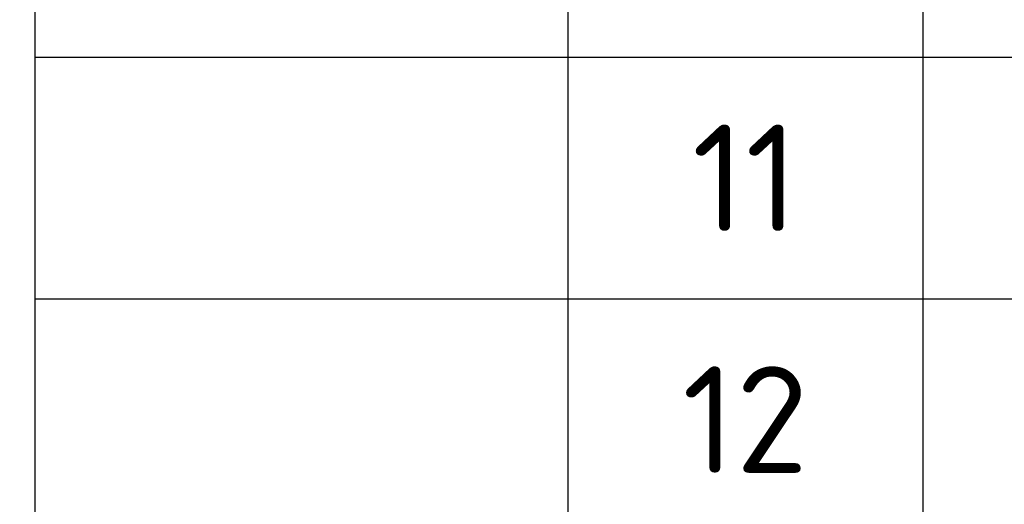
# Model space of a CAD drawing. Header units: millimetres. Extents: x 363306 to 7757304, y 1022887 to 1207196.
# Tile 728 of 1056: x 2438585 to 2441203, y 1061737 to 1063025. Entities that reach past the tile are written whole.
import ezdxf

# ---------------------------------------------------------------- set-up
doc = ezdxf.new("R2010")
doc.units = ezdxf.units.MM
doc.layers.add('(002) Рамка', color=7, linetype='Continuous')
doc.styles.add('iso', font='isocpeur.TTF')
doc.styles.get("Standard").update_dxf_attribs({"font": 'isocpeui.ttf'})
doc.styles.add('WMF-Times New Roman0', font='times.ttf')

# ---------------------------------------------------------------- blocks, each defined once
blk = doc.blocks.new('dhyjfyuk')
at = {"insert": (4415422, -1193420), "char_height": 1400, "width": 60812.6, "attachment_point": 4, "style": 'WMF-Times New Roman0'}
blk.add_mtext('\\pi924.63548;{\\fISOCPEUR|b0|i1|c0|p34;Samarqand viloyati Toyloq tumani "\\fISOCPEUR|b0|i1|c204|p34;Хо\\fISOCPEUR|b0|i1|c0|p34;n\\fISOCPEUR|b0|i1|c204|p34;с\\fISOCPEUR|b0|i1|c0|p34;h\\fISOCPEUR|b0|i1|c204|p34;о\\fISOCPEUR|b0|i1|c0|p34;rb\\fISOCPEUR|b0|i1|c204|p34;о\\fISOCPEUR|b0|i1|c0|p34;g\'" \\fISOCPEUR|b0|i1|c204|p34;М\\fISOCPEUR|b0|i1|c0|p34;FY dagi 11-son \\P\\pi16770.62033;maktabni rekonstruksiya qilish. \\P\\pi11200.3173;(360 o\'quvchi o\'rinli qo\'shimcha bino qurish).}', dxfattribs=at)
blk = doc.blocks.new('*T2070')
at = {"color": 0, "linetype": 'ByBlock', "lineweight": -2, "transparency": 16777216}
for p, q in [((0, 0), (17476, 0)), ((0, 0), (0, -26598.2)), ((1417, 0), (1417, -26598.2)), ((2361.6, 0), (2361.6, -26598.2)), ((6140.2, 0), (6140.2, -15290.8)), ((7557.2, 0), (7557.2, -15290.8)), ((8690.7, 0), (8690.7, -17217.9)), ((13697.4, 0), (13697.4, -26598.2)), ((17476, 0), (17476, -26598.2)), ((8690.7, -566.8), (13697.4, -566.8)), ((10107.7, -566.8), (10107.7, -17217.9)), ((11997, -566.8), (11997, -26598.2)), ((0, -1133.6), (17476, -1133.6)), ((0, -1775.9), (11997, -1775.9)), ((13697.4, -1775.9), (17476, -1775.9)), ((0, -2443.6), (11997, -2443.6)), ((13697.4, -2443.6), (17476, -2443.6)), ((0, -3086), (11997, -3086)), ((13697.4, -3086), (17476, -3086)), ((0, -3728.3), (11997, -3728.3)), ((13697.4, -3728.3), (17476, -3728.3)), ((0, -4370.7), (11997, -4370.7)), ((13697.4, -4370.7), (17476, -4370.7)), ((0, -5013.1), (11997, -5013.1)), ((13697.4, -5013.1), (17476, -5013.1)), ((0, -5655.4), (11997, -5655.4)), ((13697.4, -5655.4), (17476, -5655.4)), ((0, -6297.8), (11997, -6297.8)), ((13697.4, -6297.8), (17476, -6297.8)), ((0, -6940.1), (11997, -6940.1)), ((13697.4, -6940.1), (17476, -6940.1)), ((0, -7582.5), (11997, -7582.5)), ((13697.4, -7582.5), (17476, -7582.5)), ((0, -8224.9), (11997, -8224.9)), ((13697.4, -8224.9), (17476, -8224.9)), ((0, -8867.2), (11997, -8867.2)), ((13697.4, -8867.2), (17476, -8867.2)), ((0, -9509.6), (11997, -9509.6)), ((13697.4, -9509.6), (17476, -9509.6)), ((0, -10151.9), (11997, -10151.9)), ((13697.4, -10151.9), (17476, -10151.9)), ((0, -10794.3), (11997, -10794.3)), ((13697.4, -10794.3), (17476, -10794.3)), ((0, -11436.7), (11997, -11436.7)), ((13697.4, -11436.7), (17476, -11436.7)), ((0, -12079), (11997, -12079)), ((13697.4, -12079), (17476, -12079)), ((0, -12721.4), (11997, -12721.4)), ((13697.4, -12721.4), (17476, -12721.4)), ((0, -13363.7), (11997, -13363.7)), ((13697.4, -13363.7), (17476, -13363.7)), ((0, -14006.1), (11997, -14006.1)), ((13697.4, -14006.1), (17476, -14006.1)), ((0, -14648.5), (11997, -14648.5)), ((13697.4, -14648.5), (17476, -14648.5)), ((0, -15290.8), (11997, -15290.8)), ((13697.4, -15290.8), (17476, -15290.8)), ((0, -15933.2), (11997, -15933.2)), ((6140.2, -15933.2), (6140.2, -16575.5)), ((7557.2, -15933.2), (7557.2, -16575.5)), ((13697.4, -15933.2), (17476, -15933.2)), ((0, -16575.5), (11997, -16575.5)), ((13697.4, -16575.5), (17476, -16575.5)), ((0, -17217.9), (17476, -17217.9)), ((0, -17860.3), (17476, -17860.3)), ((10107.7, -17860.3), (10107.7, -24283.9)), ((0, -18502.6), (17476, -18502.6)), ((0, -19145), (17476, -19145)), ((0, -19787.3), (17476, -19787.3)), ((0, -20429.7), (17476, -20429.7)), ((0, -21072.1), (17476, -21072.1)), ((0, -21714.4), (17476, -21714.4)), ((0, -22356.8), (17476, -22356.8)), ((0, -22999.1), (17476, -22999.1)), ((0, -23641.5), (17476, -23641.5)), ((0, -24283.9), (17476, -24283.9)), ((0, -24926.2), (17476, -24926.2)), ((10107.7, -24926.2), (10107.7, -26598.2)), ((0, -25568.6), (17476, -25568.6)), ((0, -26598.2), (17476, -26598.2))]:
    blk.add_line(p, q, dxfattribs=at)
at = {"color": 0, "transparency": 16777216, "attachment_point": 5, "style": 'iso'}
for s, insert, char_height, width in [('Масса кг', (11194.1, -283.4), 283.39, 4817.698), ('{\\T0.8;Марка издел.}', (708.5, -566.8), 283.394, 1228.041), ('{\\T0.8;Длина} мм', (6848.7, -566.8), 283.394, 1228.041), ('{\\W0.7;Кол-во} шт.', (8124, -566.8), 283.394, 944.647), ('Сечение, мм', (4250.9, -566.8), 283.394, 3589.657), ('Примечание', (15586.7, -566.8), 283.39, 3589.657), ('{\\T0.9;Поз.}№', (1889.3, -566.8), 283.394, 755.717), ('1 дет.', (9399.2, -850.2), 283.39, 1228.041), ('Всех  ', (11052.4, -850.2), 283.39, 1700.364), ('Марки', (12847.2, -850.2), 283.39, 1511.435), ('{\\fISOCPEUR|b0|i0|c204|p34;\\H1.3333x;\\C256;□\\fISOCPEUR|b0|i1|c204|p34;\\H0.75x;60х40х3}', (4250.9, -1454.8), 283.394, 3589.657), ('1', (1889.3, -1454.8), 283.4, 755.717), ('1000', (6848.7, -1454.8), 283.39, 1228.041), ('510', (8124, -1454.8), 283.39, 944.647), ('4.25', (9399.2, -1454.8), 283.39, 1228.041), ('2167.50', (11052.4, -1454.8), 283.39, 1700.364), ('{\\W0.8;\\T0.95;С245 ГОСТ 30245-2003}', (15586.7, -1454.8), 283.394, 3589.657), ('Стропила', (708.5, -1454.8), 188.93, 1228.041), ('Диагональная нога', (708.5, -2109.8), 179.483, 1228.041), ('{\\fISOCPEUR|b0|i0|c204|p34;\\H1.3333x;\\C256;□\\fISOCPEUR|b0|i1|c204|p34;\\H0.75x;60х40х3}', (4250.9, -2109.8), 283.394, 3589.657), ('2', (1889.3, -2109.8), 283.4, 755.717), ('1000', (6848.7, -2109.8), 283.39, 1228.041), ('51', (8124, -2109.8), 283.39, 944.647), ('4.25', (9399.2, -2109.8), 283.39, 1228.041), ('216.75', (11052.4, -2109.8), 283.39, 1700.364), ('{\\W0.8;\\T0.95;С245 ГОСТ 30245-2003}', (15586.7, -2109.8), 283.394, 3589.657), ('{\\fISOCPEUR|b0|i0|c204|p34;\\H1.3333x;\\C256;□\\fISOCPEUR|b0|i1|c204|p34;\\H0.75x;80х80х3}', (4250.9, -2764.8), 283.394, 3589.657), ('3', (1889.3, -2764.8), 283.4, 755.717), ('1000', (6848.7, -2764.8), 283.39, 1228.041), ('53', (8124, -2764.8), 283.39, 944.647), ('7.07', (9399.2, -2764.8), 283.39, 1228.041), ('374.71', (11052.4, -2764.8), 283.39, 1700.364), ('Прогон-1', (708.5, -2764.8), 207.82, 1228.041), ('{\\W0.8;\\T0.95;С245 ГОСТ 30245-2003}', (15586.7, -2764.8), 283.394, 3589.657), ('{\\fISOCPEUR|b0|i0|c204|p34;\\H1.3333x;\\C256;□\\fISOCPEUR|b0|i1|c204|p34;\\H0.75x;60х60х4}', (4250.9, -3407.2), 283.394, 3589.657), ('4', (1889.3, -3407.2), 283.4, 755.717), ('1000', (6848.7, -3407.2), 283.39, 1228.041), ('63', (8124, -3407.2), 283.39, 944.647), ('6.71', (9399.2, -3407.2), 283.39, 1228.041), ('422.73', (11052.4, -3407.2), 283.39, 1700.364), ('{\\W0.8;\\T0.95;С245 ГОСТ 30245-2003}', (15586.7, -3407.2), 283.394, 3589.657), ('Прогон-2', (708.5, -3407.2), 207.82, 1228.041), ('{\\fISOCPEUR|b0|i0|c204|p34;\\H1.3333x;\\C256;□\\fISOCPEUR|b0|i1|c204|p34;\\H0.75x;80х80х3}', (4250.9, -4049.5), 283.394, 3589.657), ('5', (1889.3, -4049.5), 283.4, 755.717), ('2480', (6848.7, -4049.5), 283.39, 1228.041), ('6', (8124, -4049.5), 283.4, 944.647), ('17.53', (9399.2, -4049.5), 283.39, 1228.041), ('105.20', (11052.4, -4049.5), 283.39, 1700.364), ('Стойка-1', (708.5, -4049.5), 207.82, 1228.041), ('{\\W0.8;\\T0.95;С245 ГОСТ 30245-2003}', (15586.7, -4049.5), 283.394, 3589.657), ('{\\fISOCPEUR|b0|i0|c204|p34;\\H1.3333x;\\C256;□\\fISOCPEUR|b0|i1|c204|p34;\\H0.75x;80х80х3}', (4250.9, -4691.9), 283.394, 3589.657), ('6', (1889.3, -4691.9), 283.4, 755.717), ('1860', (6848.7, -4691.9), 283.39, 1228.041), ('18', (8124, -4691.9), 283.39, 944.647), ('13.15', (9399.2, -4691.9), 283.39, 1228.041), ('236.70', (11052.4, -4691.9), 283.39, 1700.364), ('Стойка-2', (708.5, -4691.9), 198.38, 1228.041), ('{\\W0.8;\\T0.95;С245 ГОСТ 30245-2003}', (15586.7, -4691.9), 283.394, 3589.657), ('{\\fISOCPEUR|b0|i0|c204|p34;\\H1.3333x;\\C256;□\\fISOCPEUR|b0|i1|c204|p34;\\H0.75x;60х60х4}', (4250.9, -5334.2), 283.394, 3589.657), ('7', (1889.3, -5334.2), 283.4, 755.717), ('1240', (6848.7, -5334.2), 283.39, 1228.041), ('24', (8124, -5334.2), 283.39, 944.647), ('8.32', (9399.2, -5334.2), 283.39, 1228.041), ('199.69', (11052.4, -5334.2), 283.39, 1700.364), ('Стойка-3', (708.5, -5334.2), 198.38, 1228.041), ('{\\W0.8;\\T0.95;С245 ГОСТ 30245-2003}', (15586.7, -5334.2), 283.394, 3589.657), ('{\\fISOCPEUR|b0|i0|c204|p34;\\H1.3333x;\\C256;□\\fISOCPEUR|b0|i1|c204|p34;\\H0.75x;60х40х3}', (4250.9, -5976.6), 283.394, 3589.657), ('8', (1889.3, -5976.6), 283.4, 755.717), ('640', (6848.7, -5976.6), 283.39, 1228.041), ('80', (8124, -5976.6), 283.39, 944.647), ('2.72', (9399.2, -5976.6), 283.39, 1228.041), ('217.60', (11052.4, -5976.6), 283.39, 1700.364), ('{\\W0.8;\\T0.95;С245 ГОСТ 30245-2003}', (15586.7, -5976.6), 283.394, 3589.657), ('Раскос', (708.5, -5976.6), 207.82, 1228.041), ('{\\fISOCPEUR|b0|i0|c204|p34;\\H1.3333x;\\C256;□\\fISOCPEUR|b0|i1|c204|p34;\\H0.75x;80х40х3}', (4250.9, -6619), 283.394, 3589.657), ('9', (1889.3, -6619), 283.4, 755.717), ('860', (6848.7, -6619), 283.39, 1228.041), ('40', (8124, -6619), 283.39, 944.647), ('4.46', (9399.2, -6619), 283.39, 1228.041), ('178.54', (11052.4, -6619), 283.39, 1700.364), ('Лежен', (708.5, -6619), 207.82, 1228.041), ('{\\W0.8;\\T0.95;С245 ГОСТ 30245-2003}', (15586.7, -6619), 283.394, 3589.657), ('10', (1889.3, -7261.3), 283.39, 755.717), ('100', (6848.7, -7261.3), 283.39, 1228.041), ('160', (8124, -7261.3), 283.39, 944.647), ('0.24', (9399.2, -7261.3), 283.39, 1228.041), ('38.72', (11052.4, -7261.3), 283.39, 1700.364), ('{\\C256;\\c0; ∟40 x4}', (4250.9, -7261.3), 283.394, 3589.657), ('{\\W0.8;\\T0.95;С245 ГОСТ 8509-93}', (15586.7, -7261.3), 283.394, 3589.657), ('Детал', (708.5, -7261.3), 207.82, 1228.041), ('{\\fISOCPEUR|b0|i0|c204|p34;\\H1.3333x;\\C256;□\\fISOCPEUR|b0|i1|c204|p34;\\H0.75x;40х40х2.5}', (4250.9, -7903.7), 283.394, 3589.657), ('560', (6848.7, -7903.7), 283.39, 1228.041), ('93', (8124, -7903.7), 283.39, 944.647), ('1.58', (9399.2, -7903.7), 283.39, 1228.041), ('146.87', (11052.4, -7903.7), 283.39, 1700.364), ('11', (1889.3, -7903.7), 283.39, 755.717), ('Карниз', (708.5, -7903.7), 207.82, 1228.041), ('{\\W0.8;\\T0.95;С245 ГОСТ 30245-2003}', (15586.7, -7903.7), 283.394, 3589.657), ('{\\fISOCPEUR|b0|i0|c204|p34;\\H1.3333x;\\C256;□\\fISOCPEUR|b0|i1|c204|p34;\\H0.75x;40х40х2.5}', (4250.9, -8546), 283.394, 3589.657), ('12', (1889.3, -8546), 283.39, 755.717), ('100', (6848.7, -8546), 283.39, 1228.041), ('93', (8124, -8546), 283.39, 944.647), ('0.28', (9399.2, -8546), 283.39, 1228.041), ('26.23', (11052.4, -8546), 283.39, 1700.364), ('{\\W0.8;\\T0.95;С245 ГОСТ 30245-2003}', (15586.7, -8546), 283.394, 3589.657), ('Карниз', (708.5, -8546), 207.82, 1228.041), ('{\\fISOCPEUR|b0|i0|c204|p34;\\H1.3333x;\\C256;□\\fISOCPEUR|b0|i1|c204|p34;\\H0.75x;40х20х2}', (4250.9, -9188.4), 283.394, 3589.657), ('13', (1889.3, -9188.4), 283.39, 755.717), ('1000', (6848.7, -9188.4), 283.39, 1228.041), ('265', (8124, -9188.4), 283.39, 944.647), ('2.09', (9399.2, -9188.4), 283.39, 1228.041), ('553.85', (11052.4, -9188.4), 283.39, 1700.364), ('5128.03', (12847.2, -9175.7), 283.39, 1511.435), ('Карниз', (708.5, -9188.4), 207.82, 1228.041), ('{\\W0.8;\\T0.95;С245 ГОСТ 8645-68}', (15586.7, -9188.4), 283.394, 3589.657), ('{\\fISOCPEUR|b0|i0|c204|p34;\\H1.3333x;\\C256;□\\fISOCPEUR|b0|i1|c204|p34;\\H0.75x;60х40х3}', (4250.9, -9830.8), 283.394, 3589.657), ('14', (1889.3, -9830.8), 283.39, 755.717), ('3120', (6848.7, -9830.8), 283.39, 1228.041), ('1', (8124, -9830.8), 283.4, 944.647), ('13.26', (9399.2, -9830.8), 283.39, 1228.041), ('13.26', (11052.4, -9830.8), 283.39, 1700.364), ('{\\W0.8;\\T0.95;С245 ГОСТ 30245-2003}', (15586.7, -9830.8), 283.394, 3589.657), ('Связ', (708.5, -9830.8), 207.82, 1228.041), ('{\\fISOCPEUR|b0|i0|c204|p34;\\H1.3333x;\\C256;□\\fISOCPEUR|b0|i1|c204|p34;\\H0.75x;60х40х3}', (4250.9, -10473.1), 283.394, 3589.657), ('15', (1889.3, -10473.1), 283.39, 755.717), ('1440', (6848.7, -10473.1), 283.39, 1228.041), ('2', (8124, -10473.1), 283.4, 944.647), ('6.12', (9399.2, -10473.1), 283.39, 1228.041), ('12.24', (11052.4, -10473.1), 283.39, 1700.364), ('Связ', (708.5, -10473.1), 207.82, 1228.041), ('{\\W0.8;\\T0.95;С245 ГОСТ 30245-2003}', (15586.7, -10473.1), 283.394, 3589.657), ('ГОСТ 19903-74*', (15586.7, -11115.5), 283.394, 3589.657), ('16', (1889.3, -11115.5), 283.39, 755.717), ('-130x6', (4250.9, -11115.5), 283.39, 3589.657), ('100', (6848.7, -11115.5), 283.39, 1228.041), ('166', (8124, -11115.5), 283.39, 944.647), ('0.6123', (9399.2, -11115.5), 283.39, 1228.041), ('101.6418', (11052.4, -11115.5), 283.39, 1700.364), ('Лист-1', (708.5, -11115.5), 236.16, 1228.041), ('ГОСТ 19903-74*', (15586.7, -11757.8), 283.394, 3589.657), ('17', (1889.3, -11757.8), 283.39, 755.717), ('-70x4', (4250.9, -11757.8), 283.39, 3589.657), ('70', (6848.7, -11757.8), 283.39, 1228.041), ('88', (8124, -11757.8), 283.39, 944.647), ('0.1539', (9399.2, -11757.8), 283.39, 1228.041), ('13.5397', (11052.4, -11757.8), 283.39, 1700.364), ('Лист-2', (708.5, -11757.8), 236.16, 1228.041), ('ГОСТ 19903-74*', (15586.7, -12400.2), 283.394, 3589.657), ('18', (1889.3, -12400.2), 283.39, 755.717), ('-150x6', (4250.9, -12400.2), 283.39, 3589.657), ('40', (6848.7, -12400.2), 283.39, 1228.041), ('12', (8124, -12400.2), 283.39, 944.647), ('0.2826', (9399.2, -12400.2), 283.39, 1228.041), ('3.3912', (11052.4, -12400.2), 283.39, 1700.364), ('Лист-3', (708.5, -12400.2), 236.16, 1228.041), ('ГОСТ 19903-74*', (15586.7, -13042.6), 283.394, 3589.657), ('19', (1889.3, -13042.6), 283.39, 755.717), ('-100x6', (4250.9, -13042.6), 283.39, 3589.657), ('100', (6848.7, -13042.6), 283.39, 1228.041), ('48', (8124, -13042.6), 283.39, 944.647), ('0.4710', (9399.2, -13042.6), 283.39, 1228.041), ('22.6080', (11052.4, -13042.6), 283.39, 1700.364), ('Лист-4', (708.5, -13042.6), 236.16, 1228.041), ('20', (1889.3, -13684.9), 283.39, 755.717), ('-80x6', (4250.9, -13684.9), 283.39, 3589.657), ('50', (6848.7, -13684.9), 283.39, 1228.041), ('88', (8124, -13684.9), 283.39, 944.647), ('0.1884', (9399.2, -13684.9), 283.39, 1228.041), ('16.5792', (11052.4, -13684.9), 283.39, 1700.364), ('ГОСТ 19903-74*', (15586.7, -13684.9), 283.394, 3589.657), ('Лист-5', (708.5, -13684.9), 236.16, 1228.041), ('ГОСТ 19903-74*', (15586.7, -14327.3), 283.394, 3589.657), ('21', (1889.3, -14327.3), 283.39, 755.717), ('-160x6', (4250.9, -14327.3), 283.39, 3589.657), ('160', (6848.7, -14327.3), 283.39, 1228.041), ('48', (8124, -14327.3), 283.39, 944.647), ('1.2058', (9399.2, -14327.3), 283.39, 1228.041), ('57.8765', (11052.4, -14327.3), 283.39, 1700.364), ('Лист-6', (708.5, -14327.3), 236.16, 1228.041), ('22', (1889.3, -14969.6), 283.39, 755.717), ('-180x6', (4250.9, -14969.6), 283.39, 3589.657), ('100', (6848.7, -14969.6), 283.39, 1228.041), ('2', (8124, -14969.6), 283.4, 944.647), ('0.8478', (9399.2, -14969.6), 283.39, 1228.041), ('1.6956', (11052.4, -14969.6), 283.39, 1700.364), ('ГОСТ 19903-74*', (15586.7, -14969.6), 283.394, 3589.657), ('Лист-7', (708.5, -14969.6), 236.16, 1228.041), ('88', (9399.2, -15612), 283.39, 1228.041), ('{\\fISOCPEUR|b1|i1|c204|p34;\\L\\C256;Зак. деталь Зд-1}', (5526.2, -15612), 283.394, 6140.204), ('-60x4', (4250.9, -16254.4), 283.39, 3589.657), ('60', (6848.7, -16254.4), 283.39, 1228.041), ('0.1130', (9399.2, -16254.4), 283.39, 1228.041), ('0.1130', (11052.4, -16254.4), 283.39, 1700.364), ('ГОСТ 19903-74*', (15586.7, -16254.4), 283.394, 3589.657), ('1', (1889.3, -16254.4), 283.4, 755.717), ('1', (8124, -16254.4), 283.4, 944.647), ('2', (1889.3, -16896.7), 283.4, 755.717), ('{\\C256;\\c0;Распорный анкер М6х60 мм }', (5526.2, -16896.7), 283.394, 6140.204), ('4', (9399.2, -16896.7), 283.4, 1228.041), ('{\\C256;\\c0;4.9280}', (11052.4, -16896.7), 283.394, 1700.364), ('{\\C256;\\c0;ГОСТ 28778-90}', (15586.7, -16896.7), 283.394, 3589.657), ('{\\C1;Общий расход материалов}', (7179.3, -17539.1), 283.394, 9446.467), ('{\\fISOCPEUR|b0|i0|c204|p34;\\H1.3333x;\\C1;□\\fISOCPEUR|b0|i1|c204|p34;\\H0.75x;80х80х3}', (6234.7, -18181.4), 283.394, 7557.174), ('{\\C1;101.4}', (12847.2, -18181.4), 283.394, 1511.435), ('{\\W0.8;\\T0.95;\\C1;С245 ГОСТ 30245-2003}', (15586.7, -18181.4), 283.394, 3589.657), ('{\\C1;1}', (1889.3, -18181.4), 283.39, 755.717), ('{\\C1;м}', (11052.4, -18181.4), 283.39, 1700.364), ('{\\fISOCPEUR|b0|i0|c204|p34;\\H1.3333x;\\C1;□\\fISOCPEUR|b0|i1|c204|p34;\\H0.75x;80х40х3}', (6234.7, -18823.8), 283.394, 7557.174), ('{\\C1;2}', (1889.3, -18823.8), 283.39, 755.717), ('{\\C1;34.4}', (12847.2, -18823.8), 283.39, 1511.435), ('{\\W0.8;\\T0.95;\\C1;С245 ГОСТ 30245-2003}', (15586.7, -18823.8), 283.394, 3589.657), ('{\\C1;м}', (11052.4, -18823.8), 283.39, 1700.364), ('{\\fISOCPEUR|b0|i0|c204|p34;\\H1.3333x;\\C1;□\\fISOCPEUR|b0|i1|c204|p34;\\H0.75x;60х60х4}', (6234.7, -19466.2), 283.394, 7557.174), ('{\\C1;3}', (1889.3, -19466.2), 283.39, 755.717), ('{\\C1;92.8}', (12847.2, -19466.2), 283.39, 1511.435), ('{\\W0.8;\\T0.95;\\C1;С245 ГОСТ 30245-2003}', (15586.7, -19466.2), 283.394, 3589.657), ('{\\C1;м}', (11052.4, -19466.2), 283.39, 1700.364), ('{\\fISOCPEUR|b0|i0|c204|p34;\\H1.3333x;\\C1;□\\fISOCPEUR|b0|i1|c204|p34;\\H0.75x;60х40х3}', (6234.7, -20108.5), 283.394, 7557.174), ('{\\C1;4}', (1889.3, -20108.5), 283.39, 755.717), ('{\\C1;618.2000}', (12847.2, -20108.5), 283.394, 1511.435), ('{\\W0.8;\\T0.95;\\C1;С245 ГОСТ 30245-2003}', (15586.7, -20108.5), 283.394, 3589.657), ('{\\C1;м}', (11052.4, -20108.5), 283.39, 1700.364), ('{\\fISOCPEUR|b0|i0|c204|p34;\\H1.3333x;\\C1;□\\fISOCPEUR|b0|i1|c204|p34;\\H0.75x;40х40х2.5}', (6234.7, -20750.9), 283.394, 7557.174), ('{\\C1;5}', (1889.3, -20750.9), 283.39, 755.717), ('{\\C1;61.3800}', (12847.2, -20750.9), 283.394, 1511.435), ('{\\W0.8;\\T0.95;\\C1;С245 ГОСТ 30245-2003}', (15586.7, -20750.9), 283.394, 3589.657), ('{\\C1;м}', (11052.4, -20750.9), 283.39, 1700.364), ('{\\fISOCPEUR|b0|i0|c204|p34;\\H1.3333x;\\C1;□\\fISOCPEUR|b0|i1|c204|p34;\\H0.75x;40х20х2}', (6234.7, -21393.2), 283.394, 7557.174), ('{\\C1;6}', (1889.3, -21393.2), 283.39, 755.717), ('{\\C1;265}', (12847.2, -21393.2), 283.39, 1511.435), ('{\\W0.8;\\T0.95;\\C1;С245 ГОСТ 8645-68}', (15586.7, -21393.2), 283.394, 3589.657), ('{\\C1;м}', (11052.4, -21393.2), 283.39, 1700.364), ('{\\C1;7}', (1889.3, -22035.6), 283.39, 755.717), ('{\\C1; ∟40 x4}', (6234.7, -22035.6), 283.394, 7557.174), ('{\\C1;38.7200}', (12847.2, -22035.6), 283.394, 1511.435), ('{\\W0.8;\\T0.95;\\C1;С245 ГОСТ 8509-93}', (15586.7, -22035.6), 283.394, 3589.657), ('{\\C1;кг}', (11052.4, -22035.6), 283.39, 1700.364), ('{\\C1;ГОСТ 19903-74*}', (15586.7, -22678), 283.394, 3589.657), ('{\\C1;8}', (1889.3, -22678), 283.39, 755.717), ('{\\C1;Лист толщина 6 мм}', (6234.7, -22678), 283.394, 7557.174), ('{\\C1;203.8}', (12847.2, -22678), 283.394, 1511.435), ('{\\C1;кг}', (11052.4, -22678), 283.39, 1700.364), ('{\\C1;ГОСТ 19903-74*}', (15586.7, -23320.3), 283.394, 3589.657), ('{\\C1;9}', (1889.3, -23320.3), 283.39, 755.717), ('{\\C1;Лист толщина 4 мм}', (6234.7, -23320.3), 283.394, 7557.174), ('{\\C1;23.5}', (12847.2, -23320.3), 283.39, 1511.435), ('{\\C1;кг}', (11052.4, -23320.3), 283.39, 1700.364), ('{\\C1;10}', (1889.3, -23962.7), 283.39, 755.717), ('{\\C1;Распорный анкер М6х60 мм }', (6234.7, -23962.7), 236.162, 7557.174), ('{\\C1;9.4080}', (12847.2, -23962.7), 283.394, 1511.435), ('{\\C1;ГОСТ 28778-90}', (15586.7, -23962.7), 283.394, 3589.657), ('{\\C1;кг}', (11052.4, -23962.7), 283.39, 1700.364), ('\\A1;{\\C1;222 м\\H0.7x;\\S2^ ;}', (12847.2, -24605), 283.394, 1511.435), ('{\\C1;11}', (1889.3, -24605), 283.39, 755.717), ('{\\C1;Грунтовка  ГФ-021 или  ГФ-0119. Покраска эмалью за два раза}', (7179.3, -24605), 217.269, 9446.467), ('\\A1;{\\C1;м\\H0.7x;\\S3^ ;}', (11052.4, -25247.4), 283.394, 1700.364), ('\\A1;{\\C1;Обрешетка (L\\H0.7x;\\S^ общ.;\\H1.42857x;=2057 м)}', (6234.7, -25247.4), 283.394, 7557.174), ('{\\C1;12}', (1889.3, -25247.4), 283.39, 755.717), ('{\\C1;5.1425}', (12847.2, -25247.4), 283.394, 1511.435), ('{\\C1;Винты самонарезающие с уплотнительной прокладкой 4,8x80}', (6234.7, -26083.4), 283.394, 7557.174), ('{\\C1;13}', (1889.3, -26083.4), 283.39, 755.717), ('{\\C1;3490}', (12847.2, -26083.4), 283.39, 1511.435), ('{\\C1;шт}', (11052.4, -26083.4), 283.39, 1700.364)]:
    blk.add_mtext(s, dxfattribs=dict(at, insert=insert, char_height=char_height, width=width))

msp = doc.modelspace()

# ---------------------------------------------------------------- block references
at = {"layer": '(002) Рамка', "lineweight": 50, "xscale": 0.1999999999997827, "yscale": 0.1999999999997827, "zscale": 0.1999999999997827}
for p in [(1188023.519, 1301882.931), (1230400.444, 1301882.931), (1273008.303, 1301882.931), (1315805.274, 1301882.931), (1360022.596, 1301882.931), (1402721.941, 1301882.931), (1455579.95, 1301882.931), (1497579.95, 1301882.931), (1539579.95, 1301882.931)]:
    msp.add_blockref('dhyjfyuk', p, dxfattribs=at)
msp.add_blockref('*T2070', (2438625.435, 1087209.341, 0))

# ---------------------------------------------------------------- texts
at = {"color": 0, "lineweight": -2, "ltscale": 5, "char_height": 300, "attachment_point": 1, "style": 'iso'}
for s, insert, width in [('\\pi7162.827;{\\fISOCPEUR|b0|i1|c204|p34;Примечание:\\P\\pi0;1. \\C256;Данный лист читать совместно с листами\\C0; КP-21-34\\P2. Горизонтальные сетки СГ-1, СГ-2, СГ-3  устраиваются по длине в стенах и в перегородках, через каждый 600 мм расстояние по высоте.\\P\\C256;3. Стены  выполнить из газоблока изготавливается автоклавным методом D600/ Кладку выполнить с применением однорядной перевязки\\P5.Контроль качества материалов и работ выполнять согласно указаниям КМК 2.01.03-96, КМК 3.03.01-98 и ППР.\\P6. Все внутренние дверные отверстие монтажировать на отм. +2,100.\\P7. Проч-ность клеевого состава или раствора должна обеспечить величину\\Pнормального сцепления не менее 1,2 кгс/см².}', (1058315.855, 1065292.541, 0), 19769.395), ('\\pi7162.827;{\\fISOCPEUR|b0|i1|c204|p34;Примечание:\\P\\pi0;1. \\C256;Данный лист читать совместно с листами\\C0; КP- \\P2. Горизонтальные сетки СГ-1, СГ-2, СГ-3  устраиваются по длине в стенах и в перегородках, через каждый 600 мм расстояние по высоте.\\P\\C256;3. Стены  выполнить из газоблока изготавливается автоклавным методом D600/\\PКладку выполнить с применением однорядной перевязки\\P5.Контроль качества материалов и работ выполнять согласно указаниям КМК 2.01.03-19, \\PКМК 3.03.01-98 и ППР.\\P6. Все внутренние дверные отверстие монтажировать на отм. +2,100.\\P7. Прочность клеевого состава или раствора должна обеспечить величину нормального сцепления не менее 1,2 кгс/см².}', (1103238.903, 1065075.451, 0), 19984.83788), ('\\pi7162.827;{\\fISOCPEUR|b0|i1|c204|p34;Примечание:\\P\\pi0;1. \\C256;Данный лист читать совместно с листами\\C0; КP- \\P2. Горизонтальные сетки СГ-1, СГ-2, СГ-3  устраиваются по длине в стенах и в перегородках, через каждый 600 мм расстояние по высоте.\\P\\C256;3. Стены  выполнить из газоблока изготавливается автоклавным методом D600/\\PКладку выполнить с применением однорядной перевязки\\P5.Контроль качества материалов и работ выполнять согласно указаниям КМК 2.01.03-19, \\PКМК 3.03.01-98 и ППР.\\P6. Все внутренние дверные отверстие монтажировать на отм. +2,100.\\P7. Прочность клеевого состава или раствора должна обеспечить величину нормального сцепления не менее 1,2 кгс/см².}', (1238238.903, 1065075.451, 0), 19984.83788), ('\\pi7162.827;{\\fISOCPEUR|b0|i1|c204|p34;Примечание:\\P\\pi0;1. \\C256;Данный лист читать совместно с листами\\C0; КP- \\P2. Горизонтальные сетки СГ-1, СГ-2, СГ-3  устраиваются по длине в стенах и в перегородках, через каждый 600 мм расстояние по высоте.\\P\\C256;3. Стены  выполнить из газоблока изготавливается автоклавным методом D600/\\PКладку выполнить с применением однорядной перевязки\\P5.Контроль качества материалов и работ выполнять согласно указаниям КМК 2.01.03-19, \\PКМК 3.03.01-98 и ППР.\\P6. Все внутренние дверные отверстие монтажировать на отм. +2,100.\\P7. Прочность клеевого состава или раствора должна обеспечить величину нормального сцепления не менее 1,2 кгс/см².}', (1283240.914, 1065062.069, 0), 19984.83788), ('\\pi7162.827;{\\fISOCPEUR|b0|i1|c204|p34;Примечание:\\P\\pi0;1. \\C256;Данный лист читать совместно с листами\\C0; КP-21-34\\P2. Горизонтальные сетки СГ-1, СГ-2, СГ-3  устраиваются по длине в стенах и в перегородках, через каждый 600 мм расстояние по высоте.\\P\\C256;3. Стены  выполнить из газоблока изготавливается автоклавным методом D600/ Кладку выполнить с применением однорядной перевязки\\P5.Контроль качества материалов и работ выполнять согласно указаниям КМК 2.01.03-96, КМК 3.03.01-98 и ППР.\\P6. Все внутренние дверные отверстие монтажировать на отм. +2,100.\\P7. Проч-ность клеевого состава или раствора должна обеспечить величину\\Pнормального сцепления не менее 1,2 кгс/см².}', (923057.414, 1064990.331), 20475.63473), ('\\pi7162.827;{\\fISOCPEUR|b0|i1|c204|p34;Примечание:\\P\\pi0;1. \\C256;Данный лист читать совместно с листами\\C0; КP-21-34\\P2. Горизонтальные сетки СГ-1, СГ-2, СГ-3  устраиваются по длине в стенах и в перегородках, через каждый 600 мм расстояние по высоте.\\P\\C256;3. Стены  выполнить из газоблока изготавливается автоклавным методом D600/ Кладку выполнить с применением однорядной перевязки\\P5.Контроль качества материалов и работ выполнять согласно указаниям КМК 2.01.03-96, КМК 3.03.01-98 и ППР.\\P6. Все внутренние дверные отверстие монтажировать на отм. +2,100.\\P7. Проч-ность клеевого состава или раствора должна обеспечить величину\\Pнормального сцепления не менее 1,2 кгс/см².}', (968057.414, 1064990.331), 20475.63473), ('\\pi7162.827;{\\fISOCPEUR|b0|i1|c204|p34;Примечание:\\P\\pi0;1. \\C256;Данный лист читать совместно с листами\\C0; КP-21-34\\P2. Горизонтальные сетки СГ-1, СГ-2, СГ-3  устраиваются по длине в стенах и в перегородках, через каждый 600 мм расстояние по высоте.\\P\\C256;3. Стены  выполнить из газоблока изготавливается автоклавным методом D600/ Кладку выполнить с применением однорядной перевязки\\P5.Контроль качества материалов и работ выполнять согласно указаниям КМК 2.01.03-96, КМК 3.03.01-98 и ППР.\\P6. Все внутренние дверные отверстие монтажировать на отм. +2,100.\\P7. Проч-ность клеевого состава или раствора должна обеспечить величину\\Pнормального сцепления не менее 1,2 кгс/см².}', (1013057.414, 1064990.331), 20475.63473)]:
    msp.add_mtext(s, dxfattribs=dict(at, insert=insert, width=width))
at = {"insert": (2301686.862, 1064689.016, 0), "char_height": 279.962623, "width": 18798.19545, "attachment_point": 1}
msp.add_mtext('{\\fISOCPEUR|b1|i1|c204|p34;\\C1;       ПРИМЕЧАНИЕ\\A1;\\fISOCPEUR|b0|i0|c204|p34;\\C256;\\P\\pi-559.92525,l559.92525;\\fISOCPEUR|b0|i1|c204|p34;1.^IЖелоба водосточной системы устанавливать с уклоном в сторону ливнеприемных воронок. \\P2.^IСоединение всех элементов металлических конструкций производить при помощи ручной электродуговой  сварки по ГОСТ9467-85 электродами Э-42А. Диаметр электродов не должен превышать толщину свариваемых элементов. Катет сварных швов - 5 мм, длина швов – по контуру привариваемых деталей. \\P3.^IВсе швы обработать плавным переходом к основному металлу.\\P4.^IВсе металлические элементы после сварки и обработки швов очистить от грязи и провести покраску эмалью. Цвет покраски в тон кровли.\\P5.^IВсе деревянные элементы конструкций кровли антисептировать и подвергнуть обработке огнезащитными составами. }', dxfattribs=at)

doc.saveas('drawing.dxf')
